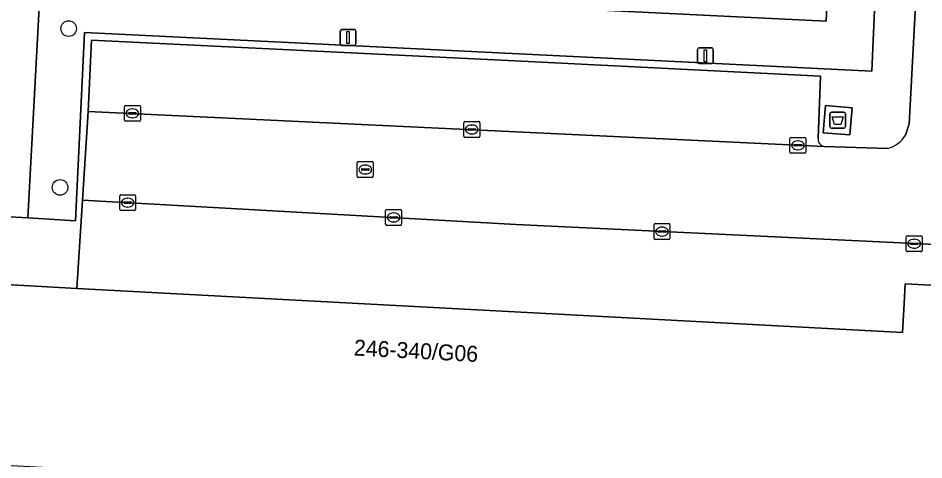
# Model space of a CAD drawing. Extents: x 162989 to 165008, y 383432 to 384338.
# Drawn here: x 164592.9 to 164649.8, y 384014.3 to 384042.1 of the extents above; entities that cross this region are included whole.
import ezdxf

# ---------------------------------------------------------------- set-up
doc = ezdxf.new("R2010")
doc.units = 0
for name, color, linetype in [('IMGEO_Afval_apart_plaats', 7, 'Continuous'), ('IMGEO_Boom', 7, 'Continuous'), ('IMGEO_Groenvoorziening', 7, 'Continuous'), ('IMGEO_Kolk', 7, 'Continuous'), ('IMGEO_Lichtmast', 7, 'Continuous'), ('IMGEO_Pand', 7, 'Continuous'), ('IMGEO_Pand_nummerreeks', 7, 'Continuous'), ('IMGEO_Parkeervlak_open', 7, 'Continuous'), ('IMGEO_Rijbaan_lokaal_open', 7, 'Continuous'), ('IMGEO_Rioolput', 7, 'Continuous'), ('IMGEO_Voetpad_gesloten', 7, 'Continuous'), ('IMGEO_Voetpad_open', 7, 'Continuous')]:
    doc.layers.add(name, color=color, linetype=linetype)

msp = doc.modelspace()

# ---------------------------------------------------------------- linework, layer by layer
at = {"layer": 'IMGEO_Afval_apart_plaats'}
for p, q in [((164643.873, 384035.244), (164643.873, 384036.044)), ((164643.873, 384036.044), (164643.873, 384035.244)), ((164643.973, 384036.144), (164644.763, 384036.144)), ((164644.763, 384036.144), (164643.973, 384036.144)), ((164644.863, 384036.044), (164644.863, 384035.244)), ((164644.863, 384035.244), (164644.863, 384036.044)), ((164644.763, 384035.144), (164643.973, 384035.144)), ((164643.973, 384035.144), (164644.763, 384035.144))]:
    msp.add_line(p, q, dxfattribs=at)
msp.add_lwpolyline([(164644.016, 384035.858), (164644.72, 384035.858), (164644.571, 384035.388), (164644.165, 384035.388), (164644.016, 384035.858)], dxfattribs=at)
for centre, start, end in [((164643.973, 384036.044), 90, 180), ((164643.973, 384036.044), 90, 180), ((164644.763, 384036.044), 0, 90), ((164644.763, 384036.044), 360, 90), ((164643.973, 384035.244), 180, 270), ((164643.973, 384035.244), 180, 270), ((164644.763, 384035.244), 270, 0), ((164644.763, 384035.244), 270, 0)]:
    msp.add_arc(centre, 0.1, start, end, dxfattribs=at)
at = {"layer": 'IMGEO_Boom'}
for centre in [(164596.034, 384041.405), (164595.493, 384031.424)]:
    msp.add_circle(centre, 0.489, dxfattribs=at)
at = {"layer": 'IMGEO_Groenvoorziening'}
for points in [[(164646.954, 384048.821), (164647.086, 384051.835), (164613.969, 384049.786), (164609.937, 384049.54), (164591.481, 384048.37), (164590.48, 384029.682), (164593.475, 384029.506), (164594.267, 384044.3), (164594.334, 384045.542), (164643.943, 384048.633)], [(164596.465, 384029.331), (164597.022, 384041.161), (164646.512, 384038.728), (164646.954, 384048.821), (164643.943, 384048.633), (164643.647, 384041.872), (164594.267, 384044.3), (164593.475, 384029.506)], [(164594.267, 384044.3), (164643.647, 384041.872), (164643.943, 384048.633), (164594.334, 384045.542)]]:
    msp.add_lwpolyline(points, close=True, dxfattribs=at)
at = {"layer": 'IMGEO_Kolk'}
for p, q in [((164599.54, 384035.653), (164599.54, 384036.505)), ((164599.615, 384036.579), (164600.467, 384036.579)), ((164600.028, 384036.359), (164600.053, 384036.359)), ((164600.541, 384036.505), (164600.541, 384035.653)), ((164599.799, 384036.073), (164599.799, 384036.085)), ((164600.237, 384036.036), (164599.839, 384036.036)), ((164599.842, 384036.122), (164600.24, 384036.122)), ((164600.051, 384035.799), (164600.026, 384035.799)), ((164600.283, 384036.085), (164600.283, 384036.073)), ((164600.467, 384035.579), (164599.615, 384035.579)), ((164620.867, 384034.64), (164620.867, 384035.492)), ((164620.942, 384035.566), (164621.794, 384035.566)), ((164621.355, 384035.346), (164621.38, 384035.346)), ((164621.868, 384035.492), (164621.868, 384034.64)), ((164621.126, 384035.06), (164621.126, 384035.072)), ((164621.564, 384035.023), (164621.166, 384035.023)), ((164621.169, 384035.109), (164621.567, 384035.109)), ((164621.378, 384034.786), (164621.353, 384034.786)), ((164621.61, 384035.072), (164621.61, 384035.06)), ((164621.794, 384034.566), (164620.942, 384034.566)), ((164641.369, 384033.644), (164641.369, 384034.496)), ((164641.444, 384034.57), (164642.296, 384034.57)), ((164641.628, 384034.064), (164641.628, 384034.076)), ((164641.671, 384034.113), (164642.069, 384034.113)), ((164641.857, 384034.35), (164641.882, 384034.35)), ((164642.112, 384034.076), (164642.112, 384034.064)), ((164642.37, 384034.496), (164642.37, 384033.644)), ((164642.296, 384033.57), (164641.444, 384033.57)), ((164642.066, 384034.027), (164641.668, 384034.027)), ((164641.88, 384033.79), (164641.855, 384033.79)), ((164599.243, 384030.041), (164599.243, 384030.893)), ((164599.318, 384030.967), (164600.17, 384030.967)), ((164599.731, 384030.747), (164599.756, 384030.747)), ((164600.244, 384030.893), (164600.244, 384030.041)), ((164599.502, 384030.461), (164599.502, 384030.473)), ((164599.94, 384030.424), (164599.542, 384030.424)), ((164599.545, 384030.51), (164599.943, 384030.51)), ((164599.754, 384030.187), (164599.729, 384030.187)), ((164599.986, 384030.473), (164599.986, 384030.461)), ((164600.17, 384029.967), (164599.318, 384029.967)), ((164615.957, 384029.115), (164615.957, 384029.967)), ((164616.032, 384030.041), (164616.884, 384030.041)), ((164616.216, 384029.535), (164616.216, 384029.547)), ((164616.654, 384029.498), (164616.256, 384029.498)), ((164616.259, 384029.584), (164616.657, 384029.584)), ((164616.445, 384029.821), (164616.47, 384029.821)), ((164616.7, 384029.547), (164616.7, 384029.535)), ((164616.958, 384029.967), (164616.958, 384029.115)), ((164616.884, 384029.041), (164616.032, 384029.041)), ((164616.468, 384029.261), (164616.443, 384029.261)), ((164632.828, 384028.223), (164632.828, 384029.075)), ((164632.903, 384029.149), (164633.755, 384029.149)), ((164633.316, 384028.929), (164633.341, 384028.929)), ((164633.829, 384029.075), (164633.829, 384028.223)), ((164633.087, 384028.643), (164633.087, 384028.655)), ((164633.525, 384028.606), (164633.127, 384028.606)), ((164633.13, 384028.692), (164633.528, 384028.692)), ((164633.339, 384028.369), (164633.314, 384028.369)), ((164633.571, 384028.655), (164633.571, 384028.643)), ((164648.751, 384028.388), (164649.603, 384028.388)), ((164633.755, 384028.149), (164632.903, 384028.149)), ((164648.676, 384027.462), (164648.676, 384028.314)), ((164648.935, 384027.882), (164648.935, 384027.894)), ((164649.373, 384027.845), (164648.975, 384027.845)), ((164648.978, 384027.931), (164649.376, 384027.931)), ((164649.164, 384028.168), (164649.189, 384028.168)), ((164649.419, 384027.894), (164649.419, 384027.882)), ((164649.677, 384028.314), (164649.677, 384027.462)), ((164649.603, 384027.388), (164648.751, 384027.388)), ((164649.187, 384027.608), (164649.162, 384027.608))]:
    msp.add_line(p, q, dxfattribs=at)
for points in [[(164599.54, 384035.653), (164599.54, 384036.505)], [(164599.615, 384036.579), (164600.467, 384036.579)], [(164600.541, 384036.505), (164600.541, 384035.653)], [(164600.467, 384035.579), (164599.615, 384035.579)], [(164620.867, 384034.64), (164620.867, 384035.492)], [(164620.942, 384035.566), (164621.794, 384035.566)], [(164621.868, 384035.492), (164621.868, 384034.64)], [(164621.794, 384034.566), (164620.942, 384034.566)], [(164641.369, 384033.644), (164641.369, 384034.496)], [(164641.444, 384034.57), (164642.296, 384034.57)], [(164642.37, 384034.496), (164642.37, 384033.644)], [(164642.296, 384033.57), (164641.444, 384033.57)], [(164599.243, 384030.041), (164599.243, 384030.893)], [(164599.318, 384030.967), (164600.17, 384030.967)], [(164600.244, 384030.893), (164600.244, 384030.041)], [(164600.17, 384029.967), (164599.318, 384029.967)], [(164615.957, 384029.115), (164615.957, 384029.967)], [(164616.032, 384030.041), (164616.884, 384030.041)], [(164616.958, 384029.967), (164616.958, 384029.115)], [(164616.884, 384029.041), (164616.032, 384029.041)], [(164632.828, 384028.223), (164632.828, 384029.075)], [(164632.903, 384029.149), (164633.755, 384029.149)], [(164633.829, 384029.075), (164633.829, 384028.223)], [(164648.751, 384028.388), (164649.603, 384028.388)], [(164633.755, 384028.149), (164632.903, 384028.149)], [(164648.676, 384027.462), (164648.676, 384028.314)], [(164649.677, 384028.314), (164649.677, 384027.462)], [(164649.603, 384027.388), (164648.751, 384027.388)]]:
    msp.add_lwpolyline(points, dxfattribs=at)
for centre, radius, start, end in [((164599.617, 384036.503), 0.0765, 91.552, 178.448), ((164599.617, 384036.503), 0.0765, 91.552, 178.448), ((164600.465, 384036.503), 0.0765, 1.552, 88.448), ((164600.465, 384036.503), 0.0765, 1.552, 88.448), ((164599.839, 384036.082), 0.0403, 85.8775, 175.7526), ((164599.836, 384036.072), 0.0366, 178.938, 274.7102), ((164600.24, 384036.079), 0.043, 264.8664, 352.4533), ((164600.244, 384036.084), 0.0386, 1.7309, 96.639), ((164599.617, 384035.655), 0.0765, 181.552, 268.448), ((164599.617, 384035.655), 0.0765, 181.552, 268.448), ((164600.465, 384035.655), 0.0765, 271.552, 358.448), ((164600.465, 384035.655), 0.0765, 271.552, 358.448), ((164620.944, 384035.49), 0.0765, 91.552, 178.448), ((164620.944, 384035.49), 0.0765, 91.552, 178.448), ((164621.792, 384035.49), 0.0765, 1.552, 88.448), ((164621.792, 384035.49), 0.0765, 1.552, 88.448), ((164620.944, 384034.642), 0.0765, 181.552, 268.448), ((164620.944, 384034.642), 0.0765, 181.552, 268.448), ((164621.166, 384035.069), 0.0403, 85.8775, 175.7526), ((164621.163, 384035.059), 0.0366, 178.938, 274.7102), ((164621.567, 384035.066), 0.043, 264.8664, 352.4533), ((164621.571, 384035.071), 0.0386, 1.7309, 96.639), ((164621.792, 384034.642), 0.0765, 271.552, 358.448), ((164621.792, 384034.642), 0.0765, 271.552, 358.448), ((164641.446, 384034.494), 0.0765, 91.552, 178.448), ((164641.446, 384034.494), 0.0765, 91.552, 178.448), ((164641.668, 384034.073), 0.0403, 85.8775, 175.7526), ((164641.665, 384034.063), 0.0366, 178.938, 274.7102), ((164642.069, 384034.07), 0.043, 264.8664, 352.4533), ((164642.073, 384034.075), 0.0386, 1.7309, 96.639), ((164642.294, 384034.494), 0.0765, 1.552, 88.448), ((164642.294, 384034.494), 0.0765, 1.552, 88.448), ((164641.446, 384033.646), 0.0765, 181.552, 268.448), ((164641.446, 384033.646), 0.0765, 181.552, 268.448), ((164642.294, 384033.646), 0.0765, 271.552, 358.448), ((164642.294, 384033.646), 0.0765, 271.552, 358.448), ((164599.32, 384030.891), 0.0765, 91.552, 178.448), ((164599.32, 384030.891), 0.0765, 91.552, 178.448), ((164600.168, 384030.891), 0.0765, 1.552, 88.448), ((164600.168, 384030.891), 0.0765, 1.552, 88.448), ((164599.542, 384030.47), 0.0403, 85.8775, 175.7526), ((164599.539, 384030.46), 0.0366, 178.938, 274.7102), ((164599.943, 384030.467), 0.043, 264.8664, 352.4533), ((164599.947, 384030.472), 0.0386, 1.7309, 96.639), ((164599.32, 384030.043), 0.0765, 181.552, 268.448), ((164599.32, 384030.043), 0.0765, 181.552, 268.448), ((164600.168, 384030.043), 0.0765, 271.552, 358.448), ((164600.168, 384030.043), 0.0765, 271.552, 358.448), ((164616.034, 384029.965), 0.0765, 91.552, 178.448), ((164616.034, 384029.965), 0.0765, 91.552, 178.448), ((164616.256, 384029.544), 0.0403, 85.8775, 175.7526), ((164616.253, 384029.534), 0.0366, 178.938, 274.7102), ((164616.657, 384029.541), 0.043, 264.8664, 352.4533), ((164616.661, 384029.546), 0.0386, 1.7309, 96.639), ((164616.882, 384029.965), 0.0765, 1.552, 88.448), ((164616.882, 384029.965), 0.0765, 1.552, 88.448), ((164616.034, 384029.117), 0.0765, 181.552, 268.448), ((164616.034, 384029.117), 0.0765, 181.552, 268.448), ((164616.882, 384029.117), 0.0765, 271.552, 358.448), ((164616.882, 384029.117), 0.0765, 271.552, 358.448), ((164632.905, 384029.073), 0.0765, 91.552, 178.448), ((164632.905, 384029.073), 0.0765, 91.552, 178.448), ((164633.753, 384029.073), 0.0765, 1.552, 88.448), ((164633.753, 384029.073), 0.0765, 1.552, 88.448), ((164633.127, 384028.652), 0.0403, 85.8775, 175.7526), ((164633.124, 384028.642), 0.0366, 178.938, 274.7102), ((164633.528, 384028.649), 0.043, 264.8664, 352.4533), ((164633.532, 384028.654), 0.0386, 1.7309, 96.639), ((164648.753, 384028.312), 0.0765, 91.552, 178.448), ((164648.753, 384028.312), 0.0765, 91.552, 178.448), ((164649.601, 384028.312), 0.0765, 1.552, 88.448), ((164649.601, 384028.312), 0.0765, 1.552, 88.448), ((164632.905, 384028.225), 0.0765, 181.552, 268.448), ((164632.905, 384028.225), 0.0765, 181.552, 268.448), ((164633.753, 384028.225), 0.0765, 271.552, 358.448), ((164633.753, 384028.225), 0.0765, 271.552, 358.448), ((164648.975, 384027.891), 0.0403, 85.8775, 175.7526), ((164648.972, 384027.881), 0.0366, 178.938, 274.7102), ((164649.376, 384027.888), 0.043, 264.8664, 352.4533), ((164649.38, 384027.893), 0.0386, 1.7309, 96.639), ((164648.753, 384027.464), 0.0765, 181.552, 268.448), ((164648.753, 384027.464), 0.0765, 181.552, 268.448), ((164649.601, 384027.464), 0.0765, 271.552, 358.448), ((164649.601, 384027.464), 0.0765, 271.552, 358.448)]:
    msp.add_arc(centre, radius, start, end, dxfattribs=at)
for centre, major_axis, ratio, start_param, end_param in [((164600.027, 384036.079), (-0.387, 0.002), 0.722429, 4.712389, 7.853982), ((164600.052, 384036.079), (-0.39, 0.002), 0.717154, 1.570796, 4.712389), ((164621.354, 384035.066), (-0.387, 0.002), 0.722429, 4.712389, 7.853982), ((164621.379, 384035.066), (-0.39, 0.002), 0.717154, 1.570796, 4.712389), ((164641.856, 384034.07), (-0.387, 0.002), 0.722429, 4.712389, 7.853982), ((164641.881, 384034.07), (-0.39, 0.002), 0.717154, 1.570796, 4.712389), ((164599.73, 384030.467), (-0.387, 0.002), 0.722429, 4.712389, 7.853982), ((164599.755, 384030.467), (-0.39, 0.002), 0.717154, 1.570796, 4.712389), ((164616.444, 384029.541), (-0.387, 0.002), 0.722429, 4.712389, 7.853982), ((164616.469, 384029.541), (-0.39, 0.002), 0.717154, 1.570796, 4.712389), ((164633.315, 384028.649), (-0.387, 0.002), 0.722429, 4.712389, 7.853982), ((164633.34, 384028.649), (-0.39, 0.002), 0.717154, 1.570796, 4.712389), ((164649.163, 384027.888), (-0.387, 0.002), 0.722429, 4.712389, 7.853982), ((164649.188, 384027.888), (-0.39, 0.002), 0.717154, 1.570796, 4.712389)]:
    msp.add_ellipse(centre, major_axis=major_axis, ratio=ratio, start_param=start_param, end_param=end_param, dxfattribs=at)
at = {"layer": 'IMGEO_Lichtmast'}
for p, q in [((164613.102, 384040.441), (164613.102, 384041.241)), ((164613.102, 384041.241), (164613.102, 384040.441)), ((164613.202, 384041.341), (164613.992, 384041.341)), ((164613.992, 384041.341), (164613.202, 384041.341)), ((164614.092, 384041.241), (164614.092, 384040.441)), ((164614.092, 384040.441), (164614.092, 384041.241)), ((164613.992, 384040.341), (164613.202, 384040.341)), ((164613.202, 384040.341), (164613.992, 384040.341)), ((164635.563, 384039.3), (164635.563, 384040.1)), ((164635.563, 384040.1), (164635.563, 384039.3)), ((164635.663, 384040.2), (164636.453, 384040.2)), ((164636.453, 384040.2), (164635.663, 384040.2)), ((164636.553, 384040.1), (164636.553, 384039.3)), ((164636.553, 384039.3), (164636.553, 384040.1)), ((164636.453, 384039.2), (164635.663, 384039.2)), ((164635.663, 384039.2), (164636.453, 384039.2))]:
    msp.add_line(p, q, dxfattribs=at)
for points in [[(164613.522, 384041.216), (164613.672, 384041.216), (164613.672, 384040.466), (164613.522, 384040.466), (164613.522, 384041.216)], [(164635.983, 384040.075), (164636.133, 384040.075), (164636.133, 384039.325), (164635.983, 384039.325), (164635.983, 384040.075)]]:
    msp.add_lwpolyline(points, dxfattribs=at)
for centre, start, end in [((164613.202, 384041.241), 90, 180), ((164613.202, 384041.241), 90, 180), ((164613.992, 384041.241), 0, 90), ((164613.992, 384041.241), 360, 90), ((164613.202, 384040.441), 180, 270), ((164613.202, 384040.441), 180, 270), ((164613.992, 384040.441), 270, 0), ((164613.992, 384040.441), 270, 0), ((164635.663, 384040.1), 90, 180), ((164635.663, 384040.1), 90, 180), ((164636.453, 384040.1), 0, 90), ((164636.453, 384040.1), 360, 90), ((164635.663, 384039.3), 180, 270), ((164635.663, 384039.3), 180, 270), ((164636.453, 384039.3), 270, 0), ((164636.453, 384039.3), 270, 0)]:
    msp.add_arc(centre, 0.1, start, end, dxfattribs=at)
at = {"layer": 'IMGEO_Pand'}
msp.add_lwpolyline([(164653.458, 384025.106), (164648.605, 384025.366), (164648.54, 384024.133), (164648.443, 384022.313), (164596.553, 384025.083), (164591.335, 384025.361), (164591.433, 384027.181), (164591.449, 384027.486), (164586.288, 384027.762), (164577.646, 384028.223), (164577.533, 384026.098), (164576.928, 384014.771), (164577.394, 384014.746), (164588.12, 384014.173), (164588.509, 384014.153), (164652.73, 384010.724), (164653.227, 384020.027)], close=True, dxfattribs=at)
at = {"layer": 'IMGEO_Parkeervlak_open'}
msp.add_lwpolyline([(164643.135, 384034.522), (164643.288, 384038.412), (164624.075, 384039.377), (164597.478, 384040.682), (164597.262, 384036.203), (164643.529, 384033.993)], dxfattribs=at)
msp.add_arc((164643.619, 384034.471), 0.486, 173.9839, 259.3737, dxfattribs=at)
at = {"layer": 'IMGEO_Rijbaan_lokaal_open'}
for points in [[(164597.262, 384036.203), (164596.906, 384030.619), (164624.171, 384029.097), (164653.596, 384027.682), (164653.786, 384031.246), (164653.899, 384033.364), (164654.009, 384035.442), (164654.9, 384052.26), (164649.732, 384051.964), (164648.91, 384036.171), (164648.857, 384035.429), (164648.629, 384034.712)], [(164647.514, 384033.872), (164643.529, 384033.993), (164597.262, 384036.203)]]:
    msp.add_lwpolyline(points, dxfattribs=at)
msp.add_arc((164647.069, 384035.623), 1.806, 284.2626, 329.7234, dxfattribs=at)
at = {"layer": 'IMGEO_Rioolput'}
for p, q in [((164614.174, 384032.123), (164614.174, 384032.975)), ((164614.249, 384033.049), (164615.101, 384033.049)), ((164615.175, 384032.975), (164615.175, 384032.123)), ((164614.433, 384032.543), (164614.433, 384032.555)), ((164614.871, 384032.506), (164614.473, 384032.506)), ((164614.476, 384032.592), (164614.874, 384032.592)), ((164614.662, 384032.829), (164614.687, 384032.829)), ((164614.917, 384032.555), (164614.917, 384032.543)), ((164615.101, 384032.049), (164614.249, 384032.049)), ((164614.685, 384032.269), (164614.66, 384032.269))]:
    msp.add_line(p, q, dxfattribs=at)
for points in [[(164614.174, 384032.123), (164614.174, 384032.975)], [(164614.249, 384033.049), (164615.101, 384033.049)], [(164615.175, 384032.975), (164615.175, 384032.123)], [(164615.101, 384032.049), (164614.249, 384032.049)]]:
    msp.add_lwpolyline(points, dxfattribs=at)
for centre, radius, start, end in [((164614.251, 384032.973), 0.0765, 91.552, 178.448), ((164614.251, 384032.973), 0.0765, 91.552, 178.448), ((164615.099, 384032.973), 0.0765, 1.552, 88.448), ((164615.099, 384032.973), 0.0765, 1.552, 88.448), ((164614.473, 384032.552), 0.0403, 85.8775, 175.7526), ((164614.47, 384032.542), 0.0366, 178.938, 274.7102), ((164614.874, 384032.549), 0.043, 264.8664, 352.4533), ((164614.878, 384032.554), 0.0386, 1.7309, 96.639), ((164614.251, 384032.125), 0.0765, 181.552, 268.448), ((164614.251, 384032.125), 0.0765, 181.552, 268.448), ((164615.099, 384032.125), 0.0765, 271.552, 358.448), ((164615.099, 384032.125), 0.0765, 271.552, 358.448)]:
    msp.add_arc(centre, radius, start, end, dxfattribs=at)
for centre, major_axis, ratio, start_param, end_param in [((164614.661, 384032.549), (-0.387, 0.002), 0.722429, 4.712389, 7.853982), ((164614.686, 384032.549), (-0.39, 0.002), 0.717154, 1.570796, 4.712389)]:
    msp.add_ellipse(centre, major_axis=major_axis, ratio=ratio, start_param=start_param, end_param=end_param, dxfattribs=at)
at = {"layer": 'IMGEO_Voetpad_gesloten'}
msp.add_lwpolyline([(164645.277, 384036.429), (164643.597, 384036.566), (164643.458, 384034.859), (164645.138, 384034.722)], close=True, dxfattribs=at)
at = {"layer": 'IMGEO_Voetpad_open'}
for points in [[(164648.629, 384034.712), (164648.857, 384035.429), (164648.91, 384036.171), (164649.732, 384051.964), (164647.086, 384051.835), (164646.954, 384048.821), (164646.512, 384038.728), (164597.022, 384041.161), (164596.465, 384029.331), (164593.475, 384029.506), (164590.48, 384029.682), (164588.06, 384029.875), (164577.74, 384030.333), (164577.646, 384028.223), (164586.288, 384027.762), (164591.449, 384027.486), (164591.433, 384027.181), (164591.335, 384025.361), (164596.553, 384025.083), (164596.906, 384030.619)], [(164596.906, 384030.619), (164597.262, 384036.203), (164597.478, 384040.682), (164624.075, 384039.377), (164643.288, 384038.412), (164643.135, 384034.522)], [(164643.529, 384033.993), (164647.514, 384033.872)]]:
    msp.add_lwpolyline(points, dxfattribs=at)
for points in [[(164643.597, 384036.566), (164645.277, 384036.429), (164645.138, 384034.722), (164643.458, 384034.859)], [(164653.596, 384027.682), (164624.171, 384029.097), (164596.906, 384030.619), (164596.553, 384025.083), (164648.443, 384022.313), (164648.54, 384024.133), (164648.605, 384025.366), (164653.458, 384025.106)]]:
    msp.add_lwpolyline(points, close=True, dxfattribs=at)
for centre, radius, start, end in [((164647.069, 384035.623), 1.806, 284.2626, 329.7234), ((164643.619, 384034.471), 0.486, 173.9839, 259.3737)]:
    msp.add_arc(centre, radius, start, end, dxfattribs=at)

# ---------------------------------------------------------------- texts
at = {"layer": 'IMGEO_Pand_nummerreeks'}
msp.add_text('246-340/G06', height=1, rotation=356.9461, dxfattribs=at).set_placement((164613.945, 384020.87))

doc.saveas('drawing.dxf')
